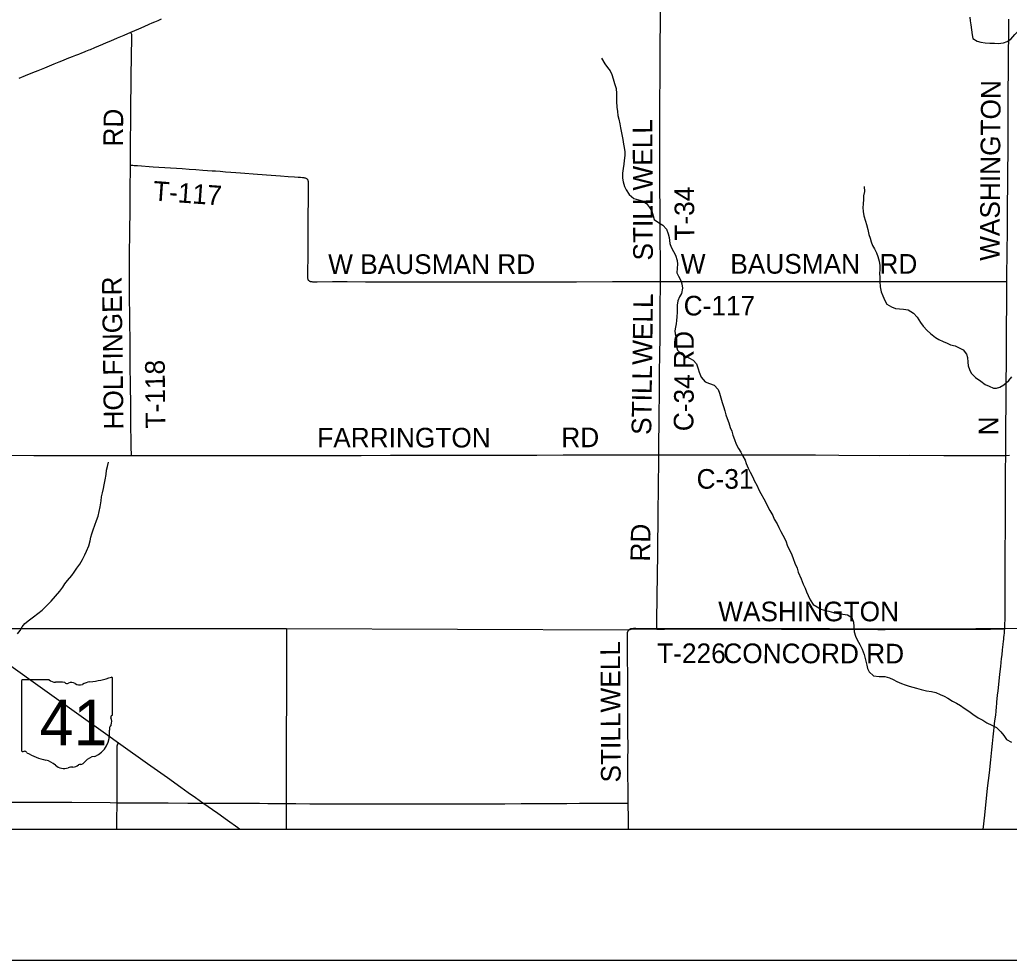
# Model space of a CAD drawing. Extents: x -87 to 2145, y -2128 to 440.
# Drawn here: x 138.4 to 214, y 0 to 71.9 of the extents above; entities that cross this region are included whole.
import ezdxf

# ---------------------------------------------------------------- set-up
doc = ezdxf.new("R2010")
doc.units = 0
for name, color, linetype in [('GM_X_County_Road', 7, 'Continuous'), ('GM_X_County_Road_Text', 7, 'Continuous'), ('GM_X_Minor_River', 7, 'Continuous'), ('GM_X_State_Location', 7, 'Continuous'), ('GM_X_State_Route', 7, 'Continuous'), ('GM_X_State_Shield', 7, 'Continuous'), ('GM_X_Township', 7, 'Continuous'), ('GM_X_Township_Road', 7, 'Continuous'), ('GM_X_Township_Road_Text', 7, 'Continuous'), ('GM_X_Township_Text', 7, 'Continuous'), ('SH_Border', 7, 'Continuous'), ('SH_Cut_Line', 7, 'Continuous'), ('SH_Text', 7, 'Continuous')]:
    doc.layers.add(name, color=color, linetype=linetype)

msp = doc.modelspace()

# ---------------------------------------------------------------- linework, layer by layer
at = {"layer": 'GM_X_County_Road'}
for p, q in [((213.947, 71.466), (213.95, 71.858)), ((213.95, 71.858), (213.95, 71.937)), ((213.713, 38.594), (214.011, 38.605))]:
    msp.add_line(p, q, dxfattribs=at)
for points in [[(146.854, 70.953), (147.448, 71.21), (147.858, 71.39), (148.239, 71.555), (148.47, 71.655), (148.683, 71.746), (148.93, 71.852), (149.197, 71.965)], [(213.806, 51.895), (213.808, 52.096), (213.835, 54.292), (213.842, 55.614), (213.84, 56.595), (213.86, 57.917), (213.866, 59.084), (213.885, 60.393), (213.891, 61.706), (213.896, 63.707), (213.899, 65), (213.913, 66.119), (213.929, 68.317), (213.929, 69.459), (213.942, 70.603), (213.947, 71.466)], [(138.312, 67.425), (138.798, 67.629), (139.243, 67.813), (139.564, 67.944), (139.779, 68.031), (140.03, 68.133), (140.278, 68.232), (140.629, 68.376), (140.998, 68.525), (141.365, 68.675), (141.697, 68.81), (141.994, 68.929), (142.389, 69.086), (142.645, 69.187), (142.88, 69.28), (143.108, 69.372), (143.318, 69.456), (143.416, 69.495), (143.542, 69.545), (143.654, 69.591), (143.754, 69.632), (144.093, 69.773), (144.401, 69.903), (144.715, 70.036), (144.991, 70.155), (145.321, 70.296), (145.831, 70.515), (146.335, 70.73), (146.854, 70.953)], [(187.194, 38.635), (187.196, 38.769), (187.227, 41.837), (187.242, 43.182), (187.262, 44.971), (187.276, 46.251), (187.294, 47.662), (187.303, 48.334), (187.314, 49.746), (187.33, 51.893)], [(187.33, 51.893), (189.79, 51.887), (191.315, 51.887), (193.422, 51.89), (196.278, 51.89), (199.83, 51.894), (203.051, 51.901), (205.097, 51.897), (209.674, 51.897), (212.759, 51.894), (213.806, 51.895)], [(213.713, 38.594), (213.718, 39.65), (213.734, 41.067), (213.738, 42.302), (213.751, 44.093), (213.762, 45.803), (213.78, 48.223), (213.792, 50.332), (213.806, 51.895)], [(133.383, 38.598), (133.844, 38.596), (135.458, 38.596), (137.279, 38.609), (139.443, 38.596), (141.758, 38.588), (144.063, 38.592), (146.606, 38.59), (146.901, 38.59)], [(146.901, 38.59), (148.408, 38.592), (150.406, 38.598), (152.57, 38.59), (155.339, 38.592), (156.743, 38.592), (158.651, 38.583), (159.979, 38.577), (162.503, 38.588), (164.456, 38.592), (166.702, 38.609), (169.284, 38.614), (171.561, 38.611), (174.558, 38.611), (176.359, 38.609), (177.88, 38.616), (179.894, 38.629), (181.363, 38.627), (183.334, 38.629), (185.953, 38.629), (187.194, 38.635)], [(187.194, 38.635), (188.8, 38.646), (191.257, 38.646), (194.226, 38.631), (196.873, 38.63), (199.178, 38.629), (200.966, 38.616), (204.074, 38.598), (206.359, 38.601), (208.976, 38.59), (210.997, 38.592), (213.249, 38.588), (213.713, 38.594)], [(213.637, 25.323), (213.649, 25.594), (213.656, 25.776), (213.659, 25.978), (213.664, 26.226), (213.666, 26.948), (213.665, 27.913), (213.669, 29.466), (213.677, 31.504), (213.688, 32.784), (213.695, 34.657), (213.699, 36.395), (213.708, 37.467), (213.713, 38.594)], [(211.999, 10), (212.117, 11.086), (212.332, 13.141), (212.464, 14.332), (212.573, 15.33), (212.659, 16.083), (212.709, 16.561), (212.759, 17.071), (212.805, 17.535), (212.833, 17.787), (212.863, 18.065), (212.894, 18.308), (212.926, 18.588), (212.946, 18.761), (212.972, 19.015), (213.007, 19.408), (213.024, 19.593), (213.041, 19.751), (213.067, 19.99), (213.096, 20.272), (213.133, 20.606), (213.185, 21.075), (213.265, 21.867), (213.332, 22.466), (213.399, 23.056), (213.432, 23.358), (213.475, 23.724), (213.523, 24.146), (213.549, 24.386), (213.564, 24.525), (213.58, 24.677), (213.595, 24.842), (213.61, 25.014), (213.623, 25.174), (213.637, 25.323)]]:
    msp.add_lwpolyline(points, dxfattribs=at)
at = {"layer": 'GM_X_Minor_River'}
for points in [[(210.964, 72.107), (211.009, 71.806), (211.044, 71.515), (211.088, 71.124), (211.142, 70.742), (211.207, 70.471), (211.534, 70.264), (211.803, 70.179), (212.144, 70.143), (212.494, 70.116), (212.845, 70.11), (213.145, 70.084), (213.556, 70.126), (213.819, 70.231), (214.103, 70.426), (214.409, 70.781), (214.796, 71.154), (215.001, 71.42), (215.307, 71.685), (215.68, 71.848), (215.941, 71.863), (216.242, 71.907)], [(182.83, 68.957), (183.073, 68.521), (183.279, 68.247), (183.485, 67.982), (183.601, 67.71), (183.705, 67.387), (183.82, 67.034), (183.944, 66.651), (183.977, 66.27), (183.972, 65.959), (183.977, 65.659), (184, 65.208), (184.044, 64.886), (184.079, 64.585), (184.145, 64.303), (184.219, 63.931), (184.284, 63.639), (184.358, 63.257), (184.449, 62.735), (184.513, 62.393), (184.549, 62.141), (184.604, 61.8), (184.609, 61.509), (184.563, 61.149), (184.517, 60.85), (184.472, 60.53), (184.426, 60.18), (184.42, 59.8), (184.465, 59.498), (184.579, 59.155), (184.705, 58.892), (184.94, 58.537), (185.295, 58.24), (185.654, 58.123), (185.923, 58.047), (186.271, 57.85), (186.496, 57.555), (186.662, 57.272), (186.776, 56.909), (186.851, 56.627), (187.178, 56.39), (187.515, 56.183), (187.781, 55.888), (187.915, 55.534), (187.981, 55.252), (188.053, 54.8), (188.149, 54.508), (188.324, 54.194), (188.479, 53.9), (188.613, 53.497), (188.628, 53.216), (188.592, 52.896), (188.587, 52.555), (188.693, 52.303), (188.877, 51.969), (188.953, 51.707), (189.018, 51.375), (188.931, 50.975), (188.786, 50.718), (188.651, 50.41), (188.605, 50.09), (188.611, 49.819), (188.606, 49.538), (188.58, 49.198), (188.565, 48.918), (188.531, 48.648), (188.486, 48.388), (188.432, 48.129), (188.447, 47.878), (188.552, 47.515), (188.556, 47.194), (188.552, 46.924), (188.637, 46.651), (188.902, 46.336), (189.22, 46.179), (189.539, 46.033), (189.827, 45.887), (190.072, 45.602), (190.216, 45.208), (190.292, 44.946), (190.426, 44.573), (190.751, 44.226), (191.069, 44.1), (191.428, 43.972), (191.743, 43.636), (191.838, 43.343), (191.952, 42.99), (192.047, 42.648), (192.132, 42.345), (192.246, 41.992), (192.331, 41.7), (192.426, 41.418), (192.561, 41.074), (192.655, 40.732), (192.771, 40.459), (192.866, 40.146), (192.98, 39.803), (193.115, 39.46), (193.279, 39.116), (193.475, 38.832), (193.61, 38.538)], [(202.898, 59.144), (202.912, 58.773), (202.856, 58.444), (202.832, 58.174), (202.815, 57.804), (202.791, 57.544), (202.816, 57.243), (202.88, 56.901), (203.004, 56.508), (203.079, 56.236), (203.163, 55.864), (203.257, 55.481), (203.343, 55.209), (203.418, 54.917), (203.533, 54.635), (203.679, 54.381), (203.835, 54.078), (203.93, 53.806), (204.034, 53.453), (204.089, 53.121), (204.104, 52.811), (204.078, 52.491), (204.084, 52.22), (204.088, 51.879), (204.121, 51.488), (204.205, 51.106), (204.31, 50.803), (204.464, 50.429), (204.64, 50.156), (204.977, 49.949), (205.286, 49.823), (205.586, 49.787), (205.896, 49.771), (206.246, 49.725), (206.663, 49.476), (206.958, 49.15), (207.192, 48.765), (207.397, 48.471), (207.702, 48.144), (207.959, 47.919), (208.355, 47.601), (208.613, 47.456), (208.921, 47.31), (209.229, 47.174), (209.488, 47.059), (209.847, 46.982), (210.115, 46.847), (210.453, 46.67), (210.728, 46.335), (210.784, 46.083), (210.818, 45.722), (210.853, 45.451), (210.939, 45.159), (211.084, 44.885), (211.409, 44.539), (211.805, 44.271), (212.152, 44.014), (212.45, 43.878), (212.768, 43.732), (213.019, 43.728), (213.271, 43.803), (213.564, 43.978), (213.941, 44.332), (214.176, 44.588)], [(144.811, 36.334), (144.888, 36.723), (144.954, 37.123), (144.99, 37.453), (145.055, 37.743), (145.131, 38.083)], [(193.61, 38.538), (193.795, 38.224), (193.881, 37.972), (194.035, 37.618), (194.171, 37.315), (194.385, 36.94), (194.491, 36.687), (194.714, 36.262), (194.839, 35.969), (195.004, 35.675), (195.228, 35.28), (195.374, 34.997), (195.528, 34.673), (195.684, 34.379), (195.908, 33.994), (196.024, 33.731), (196.238, 33.356), (196.383, 33.073), (196.528, 32.78), (196.684, 32.496), (196.897, 32.071), (197.04, 31.657), (197.244, 31.262), (197.36, 30.99), (197.465, 30.717), (197.599, 30.344), (197.783, 29.969), (197.848, 29.667), (198.07, 29.152), (198.233, 28.758), (198.398, 28.444), (198.494, 28.151), (198.609, 27.879), (198.764, 27.545), (198.988, 27.2), (199.296, 27.004), (199.584, 26.848), (199.943, 26.741), (200.202, 26.686), (200.541, 26.589), (200.901, 26.513), (201.261, 26.466), (201.61, 26.409), (201.957, 26.192), (202.072, 25.849), (202.096, 25.508), (202.139, 25.116), (202.244, 24.783), (202.359, 24.501), (202.574, 24.146), (202.748, 23.782), (202.901, 23.368), (203.004, 22.955), (203.088, 22.552), (203.153, 22.3), (203.269, 22.038), (203.605, 21.731), (204.045, 21.703), (204.486, 21.695), (204.825, 21.588), (205.113, 21.452), (205.381, 21.317), (205.739, 21.15), (206.028, 21.065), (206.337, 20.949), (206.606, 20.884), (206.905, 20.798), (207.244, 20.692), (207.664, 20.604), (208.033, 20.537), (208.383, 20.461), (208.711, 20.324), (209, 20.199), (209.277, 20.033), (209.634, 19.816), (209.942, 19.65), (210.26, 19.464), (210.537, 19.259), (210.904, 19.032), (211.21, 18.805), (211.607, 18.528), (211.954, 18.341), (212.282, 18.155), (212.649, 17.978), (213.017, 17.781), (213.332, 17.454), (213.558, 17.189), (213.783, 16.865), (214.16, 16.667)], [(138.195, 24.94), (138.381, 25.218), (138.545, 25.476), (138.75, 25.753), (139.095, 26.017), (139.42, 26.262), (139.735, 26.517), (140.06, 26.772), (140.427, 27.107), (140.763, 27.452), (141.1, 27.837), (141.427, 28.202), (141.643, 28.509), (141.807, 28.767), (142.012, 29.034), (142.329, 29.409), (142.524, 29.677), (142.71, 29.964), (142.946, 30.291), (143.152, 30.628), (143.328, 30.986), (143.473, 31.274), (143.63, 31.682), (143.747, 32.071), (143.802, 32.331), (143.876, 32.6), (143.972, 32.91), (144.098, 33.258), (144.224, 33.627), (144.35, 33.946), (144.426, 34.295), (144.502, 34.665), (144.57, 35.125), (144.605, 35.415), (144.691, 35.734), (144.756, 36.054), (144.811, 36.334)]]:
    msp.add_lwpolyline(points, dxfattribs=at)
at = {"layer": 'GM_X_State_Route'}
msp.add_lwpolyline([(155.184, 10), (155.027, 10.112), (154.242, 10.673), (153.496, 11.208), (152.361, 12.005), (151.779, 12.411), (151.242, 12.804), (150.679, 13.203), (149.649, 13.933), (148.126, 15.017), (146.081, 16.473), (145.91, 16.595), (145.08, 17.187), (142.7, 18.878), (137.501, 22.606), (133.71, 25.314)], dxfattribs=at)
at = {"layer": 'GM_X_State_Shield'}
for p, q in [((138.491, 21.338), (138.491, 16.054)), ((140.598, 21.428), (138.559, 21.428)), ((145.452, 18.796), (145.452, 21.559)), ((145.451, 18.796), (145.452, 18.796))]:
    msp.add_line(p, q, dxfattribs=at)
for centre, radius, start, end in [((138.57, 21.349), 0.0806, 98.1301, 188.1301), ((141.083, 22.042), 0.782, 231.61951, 271.11188), ((141.343, 18.462), 2.808, 80.48669, 94.98827), ((141.98, 21.376), 0.226, 219.79206, 297.10237), ((142.311, 20.766), 0.469, 54.46668, 119.14113), ((143.914, 19.815), 1.485, 97.34618, 120.76885), ((142.972, 28.631), 7.382, 275.84447, 288.90645), ((145.374, 21.571), 0.0775, 351.86209, 97.738), ((142.917, 21.603), 0.564, 233.85621, 294.82819), ((145.434, 18.593), 0.12, 107.94398, 210.33697), ((144.671, 18.243), 0.72, 340.03296, 23.64957), ((145.369, 18.785), 0.0829, 289.60381, 7.73413), ((143.385, 17.288), 1.846, 292.30889, 8.98584), ((145.729, 17.639), 0.524, 136.8065, 186.92959), ((138.571, 16.043), 0.0814, 171.95839, 258.30661), ((138.584, 16.583), 0.621, 267.33899, 280.60386), ((138.711, 15.75), 0.224, 29.74838, 93.27175), ((141.537, 20.496), 5.331, 240.41292, 257.1985), ((139.948, 13.681), 1.668, 47.18416, 75.83597), ((142.883, 15.542), 0.597, 282.87319, 323.27711), ((144.164, 14.571), 1.011, 94.40312, 142.57675), ((141.752, 15.723), 1.058, 230.70037, 286.29184), ((142.363, 13.897), 0.87, 85.69512, 111.20995), ((142.44, 15.328), 0.564, 268.77702, 315.54927), ((142.951, 14.816), 0.159, 65.75173, 132.64842)]:
    msp.add_arc(centre, radius, start, end, dxfattribs=at)
at = {"layer": 'GM_X_Township'}
msp.add_lwpolyline([(226.062, 25.476), (213.631, 25.337), (212.544, 25.334), (211.419, 25.324), (209.486, 25.319), (208.151, 25.319), (206.651, 25.319), (205.399, 25.313), (204.505, 25.31), (203.941, 25.311), (203.406, 25.311), (200.257, 25.322), (198.896, 25.328), (196.566, 25.331), (194.056, 25.344), (191.973, 25.339), (189.906, 25.338), (187.625, 25.332), (187.037, 25.333), (186.477, 25.337), (185.436, 25.351), (185.269, 25.351), (185.167, 25.346), (185.115, 25.34), (185.076, 25.333), (185.03, 25.322), (184.993, 25.307), (184.954, 25.288), (184.922, 25.266), (184.895, 25.241), (158.755, 25.331), (133.704, 25.328)], dxfattribs=at)
at = {"layer": 'GM_X_Township_Road'}
for points in [[(187.33, 51.893), (187.319, 53.61), (187.307, 54.955), (187.306, 56.579), (187.295, 57.908), (187.288, 58.532), (187.283, 59.368), (187.276, 60.779), (187.267, 62.534), (187.269, 65.389), (187.294, 67.8), (187.303, 69.047), (187.312, 70.097), (187.321, 71.623), (187.32, 73.083)], [(146.825, 60.79), (146.834, 61.979), (146.86, 64.772), (146.882, 67.624), (146.923, 70.542), (146.923, 70.625), (146.923, 70.686), (146.921, 70.731), (146.914, 70.775), (146.901, 70.816), (146.88, 70.881), (146.854, 70.953)], [(146.901, 38.59), (146.881, 39.268), (146.872, 39.826), (146.858, 40.712), (146.849, 41.285), (146.842, 42.45), (146.819, 43.975), (146.808, 45.451), (146.791, 46.911), (146.766, 49.207), (146.745, 50.733), (146.743, 52.457), (146.754, 53.535), (146.78, 56.042), (146.791, 57.044), (146.808, 58.995), (146.823, 60.568), (146.825, 60.79)], [(146.825, 60.79), (146.892, 60.787), (146.94, 60.785), (146.996, 60.779), (147.101, 60.768), (147.211, 60.757), (147.346, 60.746), (148.552, 60.654), (150.762, 60.516), (151.304, 60.479), (151.827, 60.44), (152.35, 60.402), (153.07, 60.356), (153.312, 60.34), (153.676, 60.314), (154.086, 60.282), (154.494, 60.252), (154.87, 60.223), (155.23, 60.194), (156.522, 60.099), (157.567, 60.019), (158.277, 59.963), (158.871, 59.917), (159.358, 59.885), (159.627, 59.867), (159.811, 59.857), (159.976, 59.845), (160.077, 59.835), (160.128, 59.826), (160.178, 59.812), (160.225, 59.793), (160.267, 59.77), (160.288, 59.752), (160.31, 59.735), (160.328, 59.718), (160.349, 59.687), (160.364, 59.657), (160.378, 59.626), (160.386, 59.592), (160.392, 59.564), (160.397, 59.52), (160.4, 59.479), (160.401, 59.429), (160.403, 59.378), (160.403, 59.294), (160.393, 58.448), (160.382, 56.636), (160.369, 54.911), (160.364, 53.75), (160.349, 52.684), (160.347, 52.428), (160.347, 52.313), (160.347, 52.25), (160.348, 52.193), (160.356, 52.142), (160.365, 52.098), (160.378, 52.056), (160.388, 52.029), (160.403, 52.003), (160.426, 51.978), (160.449, 51.957), (160.471, 51.942), (160.497, 51.925), (160.523, 51.911), (160.553, 51.898), (160.577, 51.892), (160.608, 51.885), (160.64, 51.881), (160.679, 51.877), (160.725, 51.875), (160.777, 51.875), (161.099, 51.875), (162.265, 51.879), (163.388, 51.879), (164.791, 51.873), (166.153, 51.871), (167.384, 51.866), (169.008, 51.861), (169.582, 51.857), (170.629, 51.855), (172.059, 51.851), (174.126, 51.855), (174.872, 51.859), (177.112, 51.858), (179.59, 51.869), (180.902, 51.87), (183.659, 51.881), (186.038, 51.889), (187.33, 51.893)], [(187.194, 38.635), (187.196, 38.769), (187.227, 41.837), (187.242, 43.182), (187.262, 44.971), (187.276, 46.251), (187.294, 47.662), (187.303, 48.334), (187.314, 49.746), (187.33, 51.893)], [(187.043, 25.319), (187.053, 26.146), (187.078, 27.606), (187.101, 29.656), (187.116, 30.853), (187.125, 31.985), (187.141, 33.396), (187.154, 34.511), (187.164, 35.84), (187.194, 38.635)], [(184.862, 12.013), (184.844, 15.214), (184.846, 16.377), (184.842, 17.347), (184.833, 18.801), (184.825, 20.214), (184.825, 21.147), (184.809, 23.706), (184.801, 24.65), (184.799, 24.858), (184.8, 24.946), (184.802, 24.991), (184.808, 25.03), (184.815, 25.069), (184.824, 25.098), (184.834, 25.124), (184.85, 25.156), (184.865, 25.182), (184.882, 25.206), (184.901, 25.227)], [(184.901, 25.227), (184.928, 25.252), (184.96, 25.274), (184.999, 25.293), (185.036, 25.308), (185.082, 25.319), (185.121, 25.326), (185.173, 25.332), (185.275, 25.336), (185.442, 25.336), (186.483, 25.323), (187.043, 25.319)], [(187.043, 25.319), (187.631, 25.318), (189.912, 25.324), (191.979, 25.324), (194.062, 25.329), (196.572, 25.317), (198.902, 25.314), (200.263, 25.307), (203.413, 25.297), (203.947, 25.296), (204.511, 25.296), (205.406, 25.299), (206.658, 25.305), (208.157, 25.305), (209.492, 25.305), (211.426, 25.309), (212.55, 25.319), (213.637, 25.323)], [(145.797, 12.041), (145.797, 12.266), (145.798, 13.929), (145.805, 15.307), (145.796, 16.045), (145.803, 16.327), (145.805, 16.356), (145.808, 16.38), (145.812, 16.404), (145.816, 16.428), (145.823, 16.45), (145.829, 16.469), (145.841, 16.488), (145.854, 16.513), (145.91, 16.595)], [(119.653, 12.024), (121.328, 12.029), (122.788, 12.037), (124.264, 12.047), (127.462, 12.063), (128.938, 12.077), (130.005, 12.087), (130.939, 12.1), (133.202, 12.107), (135.694, 12.09), (137.056, 12.088), (138.893, 12.089), (139.861, 12.084), (141.19, 12.084), (142.332, 12.078), (145.265, 12.046), (145.797, 12.041)], [(145.776, 10), (145.779, 10.65), (145.797, 12.041)], [(145.797, 12.041), (146.487, 12.034), (147.881, 12.028), (148.799, 12.028), (149.701, 12.02), (151.21, 12.016), (151.956, 12.014), (152.361, 12.005)], [(152.361, 12.005), (152.61, 12.003), (152.928, 12.008), (153.539, 12.012), (154.256, 12.016), (155.041, 12.013), (156.189, 12.004), (156.681, 12.003), (157.321, 11.993), (157.944, 11.989), (158.682, 11.985), (158.739, 11.984)], [(158.739, 11.984), (159.458, 11.975), (160.526, 11.967), (160.977, 11.966), (161.6, 11.965), (162.322, 11.961), (163.611, 11.962), (164.42, 11.963), (165.092, 11.96), (165.912, 11.958), (166.896, 11.952), (167.65, 11.951), (168.907, 11.958), (169.994, 11.951), (171.044, 11.949), (172.536, 11.953), (173.536, 11.953), (174.143, 11.956), (175.421, 11.967), (176.689, 11.978), (177.931, 11.988), (178.964, 11.989), (180.177, 11.987), (181.129, 11.996), (182.539, 11.997), (183.818, 11.999), (184.862, 12.013)], [(184.877, 10), (184.875, 10.247), (184.873, 10.821), (184.862, 12.013)]]:
    msp.add_lwpolyline(points, dxfattribs=at)
at = {"layer": 'GM_X_Township_Text'}
msp.add_lwpolyline([(226.062, 25.476), (213.631, 25.337), (212.544, 25.334), (211.419, 25.324), (209.486, 25.319), (208.151, 25.319), (206.651, 25.319), (205.399, 25.313), (204.505, 25.31), (203.941, 25.311), (203.406, 25.311), (200.257, 25.322), (198.896, 25.328), (196.566, 25.331), (194.056, 25.344), (191.973, 25.339), (189.906, 25.338), (187.625, 25.332), (187.037, 25.333), (186.477, 25.337), (185.436, 25.351), (185.269, 25.351), (185.167, 25.346), (185.115, 25.34), (185.076, 25.333), (185.03, 25.322), (184.993, 25.307), (184.954, 25.288), (184.922, 25.266), (184.895, 25.241), (158.755, 25.331), (158.733, 11.999), (158.729, 10)], dxfattribs=at)
at = {"layer": 'SH_Border'}
msp.add_lwpolyline([(30, 430), (670, 430), (670, 10), (30, 10)], close=True, dxfattribs=at)
at = {"layer": 'SH_Cut_Line'}
msp.add_lwpolyline([(0, 0), (680, 0), (680, 440), (0, 440)], close=True, dxfattribs=at)
at = {"layer": 'SH_Text'}
msp.add_lwpolyline([(30, 430), (281.801, 430), (281.801, 10), (30, 10)], close=True, dxfattribs=at)

# ---------------------------------------------------------------- texts
at = {"layer": 'GM_X_County_Road_Text'}
for s, rotation, p in [('WASHINGTON', 89.59861, (213.237, 53.461)), ('W', 0.00001, (188.88, 52.488)), ('BAUSMAN', 0.00001, (192.664, 52.488)), ('RD', 0.00001, (204.059, 52.488)), ('STILLWELL', 89.25014, (186.617, 40.155)), ('C-117', 0.00001, (189.1, 49.291)), ('RD', 89.50395, (189.852, 45.206)), ('C-34', 89.31448, (189.836, 40.435)), ('N', 90, (213.15, 40.127)), ('FARRINGTON', 0.00001, (161.094, 39.2)), ('RD', 0.00001, (179.749, 39.221)), ('C-31', 0.00001, (190.09, 36.047))]:
    msp.add_text(s, height=1.5, rotation=rotation, dxfattribs=at).set_placement(p)
at = {"layer": 'GM_X_State_Location'}
for s, p in [('s', (141.893, 18.345)), ('r', (141.892, 18.345))]:
    msp.add_text(s, height=0.005, dxfattribs=at).set_placement(p)
msp.add_text('41', height=0.005, rotation=0.00001, dxfattribs=at).set_placement((140.634, 17.981))
at = {"layer": 'GM_X_State_Shield'}
msp.add_text('41', height=3.4805, dxfattribs=at).set_placement((139.882, 16.427))
at = {"layer": 'GM_X_Township_Road_Text'}
for s, rotation, p in [('RD', 89.50633, (146.248, 62.198)), ('STILLWELL', 90.2504, (186.749, 53.496)), ('T-117', 355.83609, (148.508, 58.08)), ('T-34', 90.35568, (189.921, 55.016)), ('W BAUSMAN RD', 0.00001, (161.93, 52.466)), ('HOLFINGER', 90.72636, (146.291, 40.581)), ('T-118', 90.54897, (149.484, 40.662)), ('RD', 89.02495, (186.53, 30.463)), ('WASHINGTON', 0.00001, (191.74, 25.912)), ('STILLWELL', 90.24884, (184.285, 13.591)), ('T-226', 0.00001, (187.075, 22.718)), ('CONCORD RD', 359.89459, (192.129, 22.715))]:
    msp.add_text(s, height=1.5, rotation=rotation, dxfattribs=at).set_placement(p)

doc.saveas('drawing.dxf')
